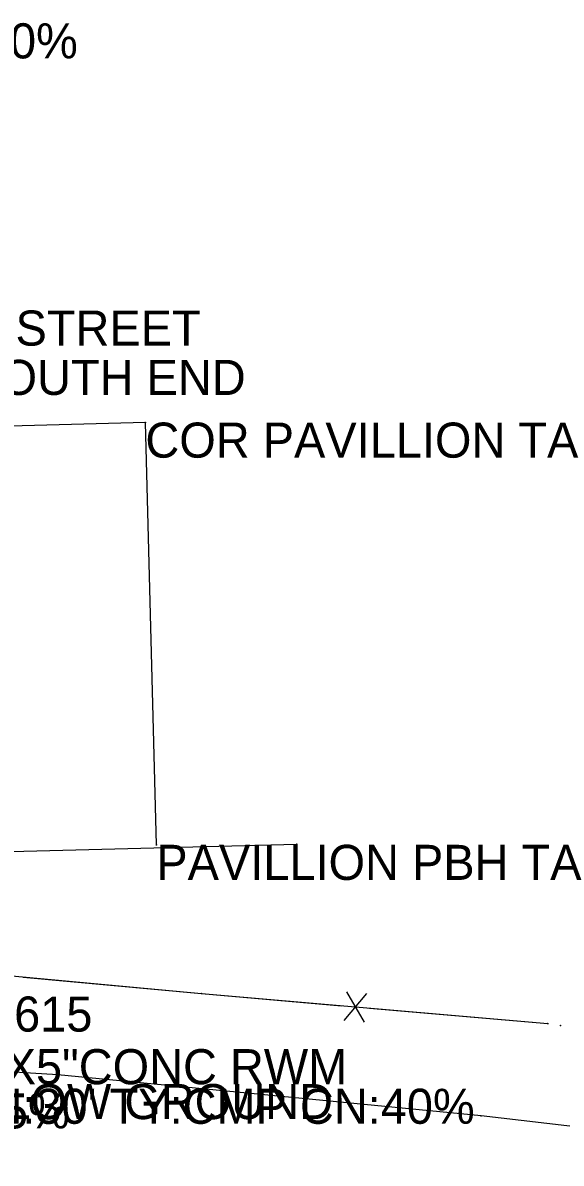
# Model space of a CAD drawing. Extents: x 1050807 to 1053552, y 395828 to 398415.
# Drawn here: x 1051736.8 to 1051813.5, y 398094.3 to 398256.8 of the extents above; entities that cross this region are included whole.
import ezdxf

# ---------------------------------------------------------------- set-up
doc = ezdxf.new("R2010")
doc.units = 0
for name, color, linetype in [('S_BUILDING', 7, 'Continuous'), ('S_BUILDING_ANNOT', 7, 'Continuous'), ('S_CROSS_DRAIN_ANNOT', 7, 'Continuous'), ('S_FENCE', 7, 'Continuous'), ('S_IRON_PIN_ANNOT', 7, 'Continuous'), ('S_MSC_PT_SYM', 7, 'Continuous'), ('S_STR_PT_SYM', 7, 'Continuous'), ('S_SURVEY_TEXT_ANNOT', 7, 'Continuous'), ('S_UTL_PT_SYM', 7, 'Continuous'), ('S_WATER_UTILITIES', 7, 'Continuous')]:
    doc.layers.add(name, color=color, linetype=linetype)

msp = doc.modelspace()

# ---------------------------------------------------------------- linework, layer by layer
at = {"layer": 'S_BUILDING'}
for p, q in [((1051754.28, 398199.8), (1051713.69, 398198.75)), ((1051755.84, 398139.64), (1051754.28, 398199.8)), ((1051715.26, 398138.16), (1051775.84, 398139.73))]:
    msp.add_line(p, q, dxfattribs=at)
at = {"layer": 'S_FENCE'}
for p, q in [((1051712.99, 398123.01), (1051762.29, 398118.45)), ((1051782.95, 398118.71), (1051785.46, 398114.38)), ((1051782.95, 398118.71), (1051785.46, 398114.38)), ((1051762.29, 398118.45), (1051811.62, 398114.16)), ((1051782.6, 398114.63), (1051785.81, 398118.46)), ((1051782.6, 398114.63), (1051785.81, 398118.46))]:
    msp.add_line(p, q, dxfattribs=at)
for points in [[(1051736.89, 398120.8), (1051762.29, 398118.45)], [(1051736.89, 398120.8), (1051762.29, 398118.45)], [(1051762.29, 398118.45), (1051782.21, 398116.72)], [(1051762.29, 398118.45), (1051782.21, 398116.72)], [(1051786.2, 398116.37), (1051811.62, 398114.16)], [(1051786.2, 398116.37), (1051811.62, 398114.16)]]:
    msp.add_lwpolyline(points, dxfattribs=at)
at = {"layer": 'S_MSC_PT_SYM'}
for points in [[(1051762.29, 398118.45), (1051762.29, 398118.5), (1051762.29, 398118.45), (1051762.24, 398118.45), (1051762.29, 398118.45), (1051762.29, 398118.4), (1051762.29, 398118.45), (1051762.34, 398118.45)], [(1051811.62, 398114.16), (1051811.62, 398114.21), (1051811.62, 398114.16), (1051811.57, 398114.16), (1051811.62, 398114.16), (1051811.62, 398114.11), (1051811.62, 398114.16), (1051811.67, 398114.16)], [(1051813.41, 398113.91), (1051813.41, 398113.96), (1051813.41, 398113.91), (1051813.36, 398113.91), (1051813.41, 398113.91), (1051813.41, 398113.86), (1051813.41, 398113.91), (1051813.46, 398113.91)]]:
    msp.add_lwpolyline(points, dxfattribs=at)
at = {"layer": 'S_STR_PT_SYM'}
for points in [[(1051754.25, 398199.83), (1051754.25, 398199.88), (1051754.25, 398199.83), (1051754.2, 398199.83), (1051754.25, 398199.83), (1051754.25, 398199.78), (1051754.25, 398199.83), (1051754.3, 398199.83)], [(1051754.28, 398199.8), (1051754.28, 398199.85), (1051754.28, 398199.8), (1051754.23, 398199.8), (1051754.28, 398199.8), (1051754.28, 398199.75), (1051754.28, 398199.8), (1051754.33, 398199.8)], [(1051755.84, 398139.64), (1051755.84, 398139.69), (1051755.84, 398139.64), (1051755.79, 398139.64), (1051755.84, 398139.64), (1051755.84, 398139.59), (1051755.84, 398139.64), (1051755.89, 398139.64)], [(1051775.84, 398139.73), (1051775.84, 398139.78), (1051775.84, 398139.73), (1051775.79, 398139.73), (1051775.84, 398139.73), (1051775.84, 398139.68), (1051775.84, 398139.73), (1051775.9, 398139.73)]]:
    msp.add_lwpolyline(points, dxfattribs=at)
at = {"layer": 'S_UTL_PT_SYM'}
for points in [[(1051741.82, 398106.87), (1051741.82, 398106.92), (1051741.82, 398106.87), (1051741.77, 398106.87), (1051741.82, 398106.87), (1051741.82, 398106.82), (1051741.82, 398106.87), (1051741.87, 398106.87)], [(1051802.09, 398101.03), (1051802.09, 398101.08), (1051802.09, 398101.03), (1051802.04, 398101.03), (1051802.09, 398101.03), (1051802.09, 398100.98), (1051802.09, 398101.03), (1051802.14, 398101.03)]]:
    msp.add_lwpolyline(points, dxfattribs=at)
at = {"layer": 'S_WATER_UTILITIES'}
for p, q in [((1051741.82, 398106.87), (1051704.85, 398109.11)), ((1051802.09, 398101.03), (1051741.82, 398106.87)), ((1051860.36, 398094.28), (1051802.09, 398101.03))]:
    msp.add_line(p, q, dxfattribs=at)

# ---------------------------------------------------------------- texts
at = {"layer": 'S_BUILDING_ANNOT'}
for s, p in [('COR PAVILLION TA', (1051754.28, 398194.8)), ('PAVILLION PBH TA', (1051755.84, 398134.64))]:
    msp.add_text(s, height=5, dxfattribs=at).set_placement(p)
at = {"layer": 'S_CROSS_DRAIN_ANNOT'}
for s, p in [('DI:12" LN:48\' TY:CMP CN:0%', (1051655.17, 398251.69)), ('CN:0% PIPE SMASHED SOUTH END', (1051654.14, 398203.74)), ('DI:24" LN:43\' TY:RCP CN:55%', (1051651.04, 398099.23)), ('DI:18" LN:30\' TY:CMP CN:40%', (1051707.99, 398099.89))]:
    msp.add_text(s, height=5, dxfattribs=at).set_placement(p)
at = {"layer": 'S_IRON_PIN_ANNOT'}
for s, p in [('12615', (1051728.14, 398113.03)), ('5"X5"CONC RWM', (1051728.14, 398105.53)), ('5"X5"CONC RWM  BROKE OFF BELOW GROUND', (1051626.17, 398100.56))]:
    msp.add_text(s, height=5, dxfattribs=at).set_placement(p)
at = {"layer": 'S_SURVEY_TEXT_ANNOT'}
msp.add_text('GRAVEL ROAD NORTH MAIN STREET', height=5, dxfattribs=at).set_placement((1051641.42, 398210.77))

doc.saveas('drawing.dxf')
